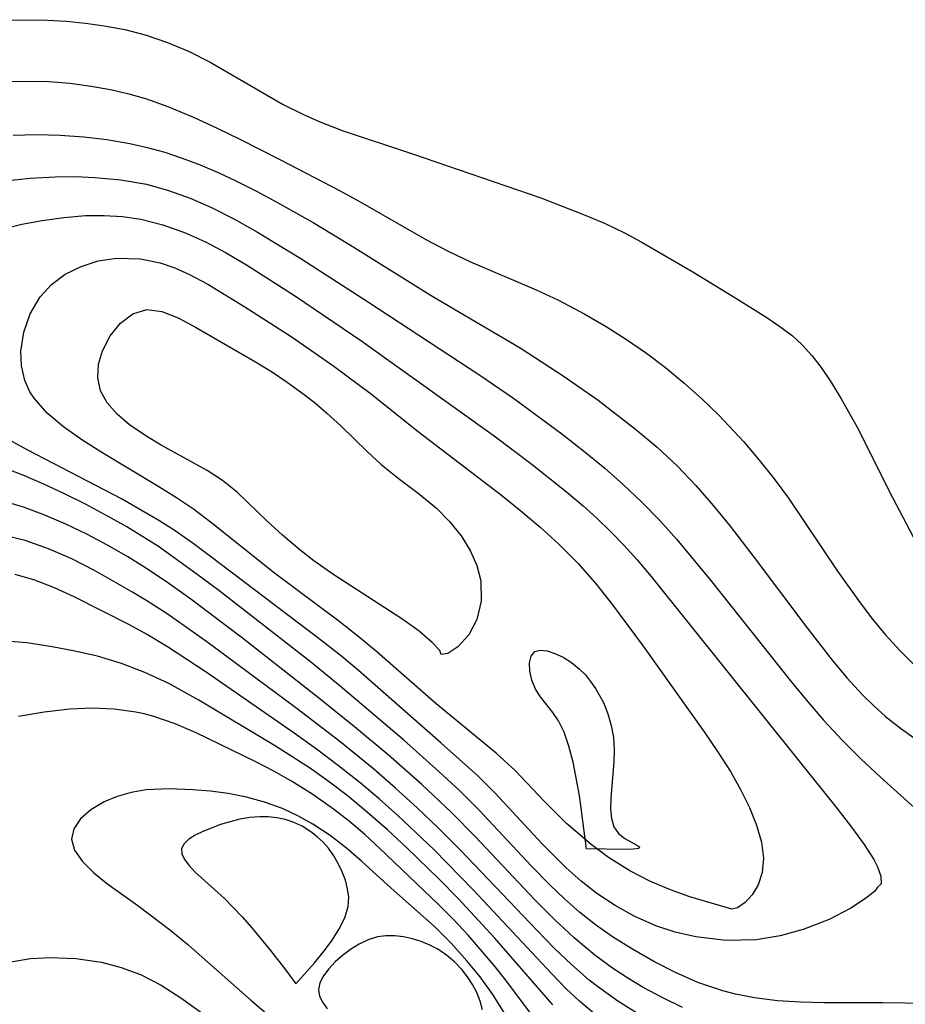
# Model space of a CAD drawing. Header units: metres. Extents: x 1073367 to 1082519, y 1569854 to 1574957.
# Tile 357 of 656: x 1076190 to 1076250, y 1573783 to 1573850. Entities that reach past the tile are written whole.
import ezdxf

# ---------------------------------------------------------------- set-up
doc = ezdxf.new("R2010")
doc.units = ezdxf.units.M
doc.layers.add('CGG_CurvaNivelLidar_v1', color=253, linetype='Continuous', lineweight=30)

msp = doc.modelspace()

# ---------------------------------------------------------------- linework, layer by layer
at = {"layer": 'CGG_CurvaNivelLidar_v1'}
for p, q in [((1076188.4915, 1573850.4058, 68), (1076189.9522, 1573850.4318, 68)), ((1076189.9522, 1573850.4318, 68), (1076191.4076, 1573850.4003, 68)), ((1076191.4076, 1573850.4003, 68), (1076192.7203, 1573850.3239, 68)), ((1076192.7203, 1573850.3239, 68), (1076194.0235, 1573850.1991, 68)), ((1076194.0235, 1573850.1991, 68), (1076195.314, 1573850.02, 68)), ((1076195.314, 1573850.02, 68), (1076196.7381, 1573849.7461, 68)), ((1076196.7381, 1573849.7461, 68), (1076198.136, 1573849.3847, 68)), ((1076198.136, 1573849.3847, 68), (1076199.6712, 1573848.8643, 68)), ((1076199.6712, 1573848.8643, 68), (1076201.165, 1573848.2366, 68)), ((1076201.165, 1573848.2366, 68), (1076202.6154, 1573847.5159, 68)), ((1076202.6154, 1573847.5159, 68), (1076207.6308, 1573844.6011, 68)), ((1076188.521, 1573846.1707, 67.5), (1076190.0112, 1573846.2152, 67.5)), ((1076190.0112, 1573846.2152, 67.5), (1076191.4982, 1573846.1757, 67.5)), ((1076191.4982, 1573846.1757, 67.5), (1076192.9641, 1573846.0585, 67.5)), ((1076192.9641, 1573846.0585, 67.5), (1076194.4195, 1573845.868, 67.5)), ((1076194.4195, 1573845.868, 67.5), (1076195.8601, 1573845.6056, 67.5)), ((1076195.8601, 1573845.6056, 67.5), (1076197.0139, 1573845.3379, 67.5)), ((1076197.0139, 1573845.3379, 67.5), (1076198.1515, 1573845.0152, 67.5)), ((1076198.1515, 1573845.0152, 67.5), (1076199.6926, 1573844.4708, 67.5)), ((1076199.6926, 1573844.4708, 67.5), (1076201.4937, 1573843.7013, 67.5)), ((1076207.6308, 1573844.6011, 68), (1076209.029, 1573843.9, 68)), ((1076201.4937, 1573843.7013, 67.5), (1076203.0899, 1573842.9637, 67.5)), ((1076209.029, 1573843.9, 68), (1076210.1099, 1573843.4241, 68)), ((1076203.0899, 1573842.9637, 67.5), (1076204.6847, 1573842.1951, 67.5)), ((1076210.1099, 1573843.4241, 68), (1076211.6811, 1573842.8197, 68)), ((1076189.0511, 1573842.4916, 67), (1076190.6732, 1573842.5329, 67)), ((1076190.6732, 1573842.5329, 67), (1076192.292, 1573842.4919, 67)), ((1076192.292, 1573842.4919, 67), (1076193.9036, 1573842.3749, 67)), ((1076193.9036, 1573842.3749, 67), (1076195.5037, 1573842.1832, 67)), ((1076211.6811, 1573842.8197, 68), (1076216.5121, 1573841.2129, 68)), ((1076195.5037, 1573842.1832, 67), (1076197.0873, 1573841.9126, 67)), ((1076197.0873, 1573841.9126, 67), (1076198.272, 1573841.648, 67)), ((1076198.272, 1573841.648, 67), (1076199.4816, 1573841.3094, 67)), ((1076204.6847, 1573842.1951, 67.5), (1076207.4482, 1573840.7936, 67.5)), ((1076199.4816, 1573841.3094, 67), (1076200.6765, 1573840.9119, 67)), ((1076216.5121, 1573841.2129, 68), (1076225.3478, 1573838.1693, 68)), ((1076200.6765, 1573840.9119, 67), (1076201.9236, 1573840.4393, 67)), ((1076201.9236, 1573840.4393, 67), (1076203.1563, 1573839.9191, 67)), ((1076207.4482, 1573840.7936, 67.5), (1076211.4974, 1573838.6782, 67.5)), ((1076190.2333, 1573839.5333, 66.5), (1076191.9647, 1573839.6314, 66.5)), ((1076191.9647, 1573839.6314, 66.5), (1076193.3174, 1573839.6392, 66.5)), ((1076193.3174, 1573839.6392, 66.5), (1076194.6618, 1573839.5874, 66.5)), ((1076194.6618, 1573839.5874, 66.5), (1076196.4588, 1573839.4202, 66.5)), ((1076203.1563, 1573839.9191, 67), (1076204.3742, 1573839.3554, 67)), ((1076188.4975, 1573839.3503, 66.5), (1076190.2333, 1573839.5333, 66.5)), ((1076196.4588, 1573839.4202, 66.5), (1076198.2249, 1573839.1101, 66.5)), ((1076198.2249, 1573839.1101, 66.5), (1076199.741, 1573838.6936, 66.5)), ((1076204.3742, 1573839.3554, 67), (1076205.7851, 1573838.6438, 67)), ((1076199.741, 1573838.6936, 66.5), (1076201.2274, 1573838.1565, 66.5)), ((1076205.7851, 1573838.6438, 67), (1076207.1803, 1573837.8931, 67)), ((1076211.4974, 1573838.6782, 67.5), (1076212.92, 1573837.9035, 67.5)), ((1076201.2274, 1573838.1565, 66.5), (1076202.6857, 1573837.5187, 66.5)), ((1076207.1803, 1573837.8931, 67), (1076209.6872, 1573836.4768, 67)), ((1076212.92, 1573837.9035, 67.5), (1076217.4371, 1573835.3152, 67.5)), ((1076225.3478, 1573838.1693, 68), (1076228.4052, 1573836.9951, 68)), ((1076192.5316, 1573836.8366, 66), (1076194.0339, 1573836.9575, 66)), ((1076194.0339, 1573836.9575, 66), (1076195.3104, 1573836.9704, 66)), ((1076195.3104, 1573836.9704, 66), (1076196.5817, 1573836.8905, 66)), ((1076196.5817, 1573836.8905, 66), (1076197.8402, 1573836.7064, 66)), ((1076202.6857, 1573837.5187, 66.5), (1076204.2888, 1573836.7044, 66.5)), ((1076228.4052, 1573836.9951, 68), (1076229.7674, 1573836.4096, 68)), ((1076188.2711, 1573836.029, 66), (1076189.6379, 1573836.3578, 66)), ((1076189.6379, 1573836.3578, 66), (1076191.0422, 1573836.6256, 66)), ((1076191.0422, 1573836.6256, 66), (1076192.5316, 1573836.8366, 66)), ((1076197.8402, 1573836.7064, 66), (1076199.3515, 1573836.3287, 66)), ((1076199.3515, 1573836.3287, 66), (1076200.8302, 1573835.8029, 66)), ((1076204.2888, 1573836.7044, 66.5), (1076205.8679, 1573835.8138, 66.5)), ((1076209.6872, 1573836.4768, 67), (1076212.38, 1573834.8445, 67)), ((1076229.7674, 1573836.4096, 68), (1076231.0985, 1573835.7766, 68)), ((1076200.8302, 1573835.8029, 66), (1076202.286, 1573835.1482, 66)), ((1076205.8679, 1573835.8138, 66.5), (1076208.8318, 1573834.0038, 66.5)), ((1076231.0985, 1573835.7766, 68), (1076232.2614, 1573835.1603, 68)), ((1076202.286, 1573835.1482, 66), (1076203.7117, 1573834.3961, 66)), ((1076212.38, 1573834.8445, 67), (1076217.8131, 1573831.4514, 67)), ((1076217.4371, 1573835.3152, 67.5), (1076218.9657, 1573834.5107, 67.5)), ((1076232.2614, 1573835.1603, 68), (1076235.8069, 1573833.0866, 68)), ((1076203.7117, 1573834.3961, 66), (1076205.1117, 1573833.5707, 66)), ((1076218.9657, 1573834.5107, 67.5), (1076220.5069, 1573833.7843, 67.5)), ((1076193.7277, 1573833.4679, 65.5), (1076194.91, 1573833.8406, 65.5)), ((1076194.91, 1573833.8406, 65.5), (1076196.1573, 1573834.0334, 65.5)), ((1076196.1573, 1573834.0334, 65.5), (1076197.8062, 1573833.989, 65.5)), ((1076197.8062, 1573833.989, 65.5), (1076199.1587, 1573833.7026, 65.5)), ((1076199.1587, 1573833.7026, 65.5), (1076200.1745, 1573833.3544, 65.5)), ((1076205.1117, 1573833.5707, 66), (1076208.4744, 1573831.4062, 66)), ((1076208.8318, 1573834.0038, 66.5), (1076213.4915, 1573831.0154, 66.5)), ((1076220.5069, 1573833.7843, 67.5), (1076225.025, 1573831.8442, 67.5)), ((1076191.6864, 1573832.2217, 65.5), (1076192.6409, 1573832.9272, 65.5)), ((1076192.6409, 1573832.9272, 65.5), (1076193.7277, 1573833.4679, 65.5)), ((1076200.1745, 1573833.3544, 65.5), (1076201.1813, 1573832.912, 65.5)), ((1076201.1813, 1573832.912, 65.5), (1076202.448, 1573832.2405, 65.5)), ((1076235.8069, 1573833.0866, 68), (1076238.5841, 1573831.3975, 68)), ((1076190.9051, 1573831.3596, 65.5), (1076191.6864, 1573832.2217, 65.5)), ((1076202.448, 1573832.2405, 65.5), (1076204.9789, 1573830.685, 65.5)), ((1076217.8131, 1573831.4514, 67), (1076223.9281, 1573827.8601, 67)), ((1076225.025, 1573831.8442, 67.5), (1076226.5134, 1573831.156, 67.5)), ((1076190.2255, 1573830.2042, 65.5), (1076190.9051, 1573831.3596, 65.5)), ((1076208.4744, 1573831.4062, 66), (1076213.0414, 1573828.3124, 66)), ((1076213.4915, 1573831.0154, 66.5), (1076221.0869, 1573826.0405, 66.5)), ((1076226.5134, 1573831.156, 67.5), (1076228.3881, 1573830.1787, 67.5)), ((1076238.5841, 1573831.3975, 68), (1076240.8868, 1573829.9498, 68)), ((1076189.7841, 1573828.9446, 65.5), (1076190.2255, 1573830.2042, 65.5)), ((1076196.4399, 1573829.5598, 65), (1076197.2926, 1573830.1962, 65)), ((1076197.2926, 1573830.1962, 65), (1076198.2488, 1573830.4928, 65)), ((1076198.2488, 1573830.4928, 65), (1076199.2888, 1573830.3707, 65)), ((1076199.2888, 1573830.3707, 65), (1076200.4036, 1573829.9261, 65)), ((1076204.9789, 1573830.685, 65.5), (1076208.2387, 1573828.5935, 65.5)), ((1076228.3881, 1573830.1787, 67.5), (1076229.8341, 1573829.3408, 67.5)), ((1076195.7232, 1573828.6866, 65), (1076196.4399, 1573829.5598, 65)), ((1076200.4036, 1573829.9261, 65), (1076201.5935, 1573829.2807, 65)), ((1076240.8868, 1573829.9498, 68), (1076241.9553, 1573829.2129, 68)), ((1076189.5877, 1573827.6421, 65.5), (1076189.7841, 1573828.9446, 65.5)), ((1076201.5935, 1573829.2807, 65), (1076205.7204, 1573826.9057, 65)), ((1076229.8341, 1573829.3408, 67.5), (1076231.2481, 1573828.4468, 67.5)), ((1076241.9553, 1573829.2129, 68), (1076242.6527, 1573828.6773, 68)), ((1076195.1906, 1573827.6587, 65), (1076195.7232, 1573828.6866, 65)), ((1076208.2387, 1573828.5935, 65.5), (1076211.1103, 1573826.6135, 65.5)), ((1076213.0414, 1573828.3124, 66), (1076222.1324, 1573821.8019, 66)), ((1076231.2481, 1573828.4468, 67.5), (1076232.6242, 1573827.494, 67.5)), ((1076242.6527, 1573828.6773, 68), (1076243.2985, 1573828.1003, 68)), ((1076243.2985, 1573828.1003, 68), (1076243.9892, 1573827.3392, 68)), ((1076189.6224, 1573826.6167, 65.5), (1076189.5877, 1573827.6421, 65.5)), ((1076194.9328, 1573826.7408, 65), (1076195.1906, 1573827.6587, 65)), ((1076223.9281, 1573827.8601, 67), (1076226.9647, 1573825.8944, 67)), ((1076232.6242, 1573827.494, 67.5), (1076233.925, 1573826.5046, 67.5)), ((1076194.8755, 1573825.8095, 65), (1076194.9328, 1573826.7408, 65)), ((1076205.7204, 1573826.9057, 65), (1076206.8196, 1573826.2292, 65)), ((1076243.9892, 1573827.3392, 68), (1076244.6264, 1573826.5029, 68)), ((1076189.8495, 1573825.6276, 65.5), (1076189.6224, 1573826.6167, 65.5)), ((1076206.8196, 1573826.2292, 65), (1076207.9091, 1573825.5089, 65)), ((1076211.1103, 1573826.6135, 65.5), (1076213.7004, 1573824.6752, 65.5)), ((1076221.0869, 1573826.0405, 66.5), (1076223.4793, 1573824.3947, 66.5)), ((1076233.925, 1573826.5046, 67.5), (1076235.1853, 1573825.4618, 67.5)), ((1076244.6264, 1573826.5029, 68), (1076245.3337, 1573825.4608, 68)), ((1076190.2098, 1573824.8423, 65.5), (1076189.8495, 1573825.6276, 65.5)), ((1076195.0595, 1573824.9095, 65), (1076194.8755, 1573825.8095, 65)), ((1076207.9091, 1573825.5089, 65), (1076209.0795, 1573824.659, 65)), ((1076226.9647, 1573825.8944, 67), (1076229.283, 1573824.2637, 67)), ((1076235.1853, 1573825.4618, 67.5), (1076236.4061, 1573824.3707, 67.5)), ((1076245.3337, 1573825.4608, 68), (1076246.0161, 1573824.3582, 68)), ((1076190.5011, 1573824.3944, 65.5), (1076190.2098, 1573824.8423, 65.5)), ((1076195.5177, 1573824.0747, 65), (1076195.0595, 1573824.9095, 65)), ((1076213.7004, 1573824.6752, 65.5), (1076216.8149, 1573822.1883, 65.5)), ((1076191.4017, 1573823.3739, 65.5), (1076190.5011, 1573824.3944, 65.5)), ((1076196.2034, 1573823.3019, 65), (1076195.5177, 1573824.0747, 65)), ((1076209.0795, 1573824.659, 65), (1076209.8697, 1573824.0314, 65)), ((1076209.8697, 1573824.0314, 65), (1076210.6356, 1573823.3758, 65)), ((1076223.4793, 1573824.3947, 66.5), (1076226.8914, 1573821.8861, 66.5)), ((1076229.283, 1573824.2637, 67), (1076231.8726, 1573822.2737, 67)), ((1076236.4061, 1573824.3707, 67.5), (1076237.5856, 1573823.2336, 67.5)), ((1076246.0161, 1573824.3582, 68), (1076247.1996, 1573822.2382, 68)), ((1076192.5153, 1573822.4286, 65.5), (1076191.4017, 1573823.3739, 65.5)), ((1076210.6356, 1573823.3758, 65), (1076211.5835, 1573822.4972, 65)), ((1076197.0586, 1573822.578, 65), (1076196.2034, 1573823.3019, 65)), ((1076237.5856, 1573823.2336, 67.5), (1076239.3073, 1573821.3975, 67.5)), ((1076193.7807, 1573821.5333, 65.5), (1076192.5153, 1573822.4286, 65.5)), ((1076198.2451, 1573821.7581, 65), (1076197.0586, 1573822.578, 65)), ((1076211.5835, 1573822.4972, 65), (1076213.4288, 1573820.7079, 65)), ((1076216.8149, 1573822.1883, 65.5), (1076222.6415, 1573817.7392, 65.5)), ((1076231.8726, 1573822.2737, 67), (1076233.3444, 1573821.0333, 67)), ((1076247.1996, 1573822.2382, 68), (1076249.3093, 1573817.9986, 68)), ((1076190.0531, 1573820.8228, 66), (1076188.3924, 1573821.7493, 66)), ((1076195.1485, 1573820.6646, 65.5), (1076193.7807, 1573821.5333, 65.5)), ((1076199.2251, 1573821.1668, 65), (1076198.2451, 1573821.7581, 65)), ((1076222.1324, 1573821.8019, 66), (1076224.7519, 1573819.8421, 66)), ((1076226.8914, 1573821.8861, 66.5), (1076228.4111, 1573820.6941, 66.5)), ((1076239.3073, 1573821.3975, 67.5), (1076240.3761, 1573820.1444, 67.5)), ((1076196.4989, 1573817.4729, 66), (1076190.0531, 1573820.8228, 66)), ((1076199.0837, 1573818.3045, 65.5), (1076195.1485, 1573820.6646, 65.5)), ((1076202.3945, 1573819.4226, 65), (1076199.2251, 1573821.1668, 65)), ((1076213.4288, 1573820.7079, 65), (1076214.3716, 1573819.8492, 65)), ((1076228.4111, 1573820.6941, 66.5), (1076229.7461, 1573819.5907, 66.5)), ((1076233.3444, 1573821.0333, 67), (1076234.7502, 1573819.724, 67)), ((1076240.3761, 1573820.1444, 67.5), (1076241.4014, 1573818.8541, 67.5)), ((1076189.7876, 1573819.0739, 66.5), (1076188.406, 1573819.6162, 66.5)), ((1076203.4637, 1573818.7425, 65), (1076202.3945, 1573819.4226, 65)), ((1076214.3716, 1573819.8492, 65), (1076215.6228, 1573818.8311, 65)), ((1076224.7519, 1573819.8421, 66), (1076227.114, 1573817.9634, 66)), ((1076229.7461, 1573819.5907, 66.5), (1076231.0459, 1573818.4491, 66.5)), ((1076234.7502, 1573819.724, 67), (1076236.0115, 1573818.4017, 67)), ((1076191.1697, 1573818.483, 66.5), (1076189.7876, 1573819.0739, 66.5)), ((1076204.482, 1573817.9192, 65), (1076203.4637, 1573818.7425, 65)), ((1076215.6228, 1573818.8311, 65), (1076216.9042, 1573817.8662, 65)), ((1076241.4014, 1573818.8541, 67.5), (1076242.3809, 1573817.5282, 67.5)), ((1076192.5465, 1573817.848, 66.5), (1076191.1697, 1573818.483, 66.5)), ((1076200.2805, 1573817.5523, 65.5), (1076199.0837, 1573818.3045, 65.5)), ((1076206.4961, 1573815.9709, 65), (1076204.482, 1573817.9192, 65)), ((1076227.114, 1573817.9634, 66), (1076228.2592, 1573816.9894, 66)), ((1076231.0459, 1573818.4491, 66.5), (1076232.3009, 1573817.2601, 66.5)), ((1076236.0115, 1573818.4017, 67), (1076237.2134, 1573817.0181, 67)), ((1076249.3093, 1573817.9986, 68), (1076250.9553, 1573814.8697, 68)), ((1076189.7624, 1573816.895, 67), (1076188.2934, 1573817.3378, 67)), ((1076194.0805, 1573817.085, 66.5), (1076192.5465, 1573817.848, 66.5)), ((1076199.0715, 1573815.9946, 66), (1076196.4989, 1573817.4729, 66)), ((1076201.4531, 1573816.7587, 65.5), (1076200.2805, 1573817.5523, 65.5)), ((1076216.9042, 1573817.8662, 65), (1076218.1726, 1573816.8362, 65)), ((1076222.6415, 1573817.7392, 65.5), (1076223.985, 1573816.6533, 65.5)), ((1076232.3009, 1573817.2601, 66.5), (1076233.526, 1573815.9928, 66.5)), ((1076242.3809, 1573817.5282, 67.5), (1076245.7548, 1573812.513, 67.5)), ((1076191.2205, 1573816.3591, 67), (1076189.7624, 1573816.895, 67)), ((1076195.5967, 1573816.2745, 66.5), (1076194.0805, 1573817.085, 66.5)), ((1076202.7274, 1573815.8084, 65.5), (1076201.4531, 1573816.7587, 65.5)), ((1076218.1726, 1573816.8362, 65), (1076219.0748, 1573815.9301, 65)), ((1076223.985, 1573816.6533, 65.5), (1076225.2982, 1573815.5367, 65.5)), ((1076228.2592, 1573816.9894, 66), (1076229.2263, 1573816.1192, 66)), ((1076237.2134, 1573817.0181, 67), (1076238.3736, 1573815.5919, 67)), ((1076192.6787, 1573815.7367, 67), (1076191.2205, 1573816.3591, 67)), ((1076196.8801, 1573815.5425, 66.5), (1076195.5967, 1573816.2745, 66.5)), ((1076200.1988, 1573815.273, 66), (1076199.0715, 1573815.9946, 66)), ((1076207.5775, 1573814.9747, 65), (1076206.4961, 1573815.9709, 65)), ((1076219.0748, 1573815.9301, 65), (1076219.8748, 1573814.9342, 65)), ((1076229.2263, 1573816.1192, 66), (1076230.1635, 1573815.2198, 66)), ((1076233.526, 1573815.9928, 66.5), (1076234.7056, 1573814.6781, 66.5)), ((1076194.1194, 1573815.0457, 67), (1076192.6787, 1573815.7367, 67)), ((1076199.0446, 1573814.189, 66.5), (1076196.8801, 1573815.5425, 66.5)), ((1076201.4244, 1573814.4131, 66), (1076200.1988, 1573815.273, 66)), ((1076207.0332, 1573812.3666, 65.5), (1076202.7274, 1573815.8084, 65.5)), ((1076225.2982, 1573815.5367, 65.5), (1076226.5686, 1573814.3796, 65.5)), ((1076230.1635, 1573815.2198, 66), (1076231.0834, 1573814.2694, 66)), ((1076238.3736, 1573815.5919, 67), (1076240.035, 1573813.435, 67)), ((1076189.8735, 1573814.6094, 67.5), (1076188.2473, 1573815.0071, 67.5)), ((1076191.4943, 1573814.0444, 67.5), (1076189.8735, 1573814.6094, 67.5)), ((1076195.5402, 1573814.2952, 67), (1076194.1194, 1573815.0457, 67)), ((1076208.7902, 1573813.9523, 65), (1076207.5775, 1573814.9747, 65)), ((1076219.8748, 1573814.9342, 65), (1076220.4956, 1573813.9345, 65)), ((1076234.7056, 1573814.6781, 66.5), (1076237.0186, 1573811.8921, 66.5)), ((1076193.0884, 1573813.3469, 67.5), (1076191.4943, 1573814.0444, 67.5)), ((1076196.9378, 1573813.4899, 67), (1076195.5402, 1573814.2952, 67)), ((1076201.6286, 1573812.3496, 66.5), (1076199.0446, 1573814.189, 66.5)), ((1076202.6268, 1573813.5179, 66), (1076201.4244, 1573814.4131, 66)), ((1076209.7449, 1573813.2169, 65), (1076208.7902, 1573813.9523, 65)), ((1076220.4956, 1573813.9345, 65), (1076220.9531, 1573812.8951, 65)), ((1076226.5686, 1573814.3796, 65.5), (1076227.9168, 1573813.0236, 65.5)), ((1076231.0834, 1573814.2694, 66), (1076231.9706, 1573813.2879, 66)), ((1076194.6491, 1573812.5478, 67.5), (1076193.0884, 1573813.3469, 67.5)), ((1076198.2219, 1573812.6905, 67), (1076196.9378, 1573813.4899, 67)), ((1076210.0997, 1573807.8484, 66), (1076202.6268, 1573813.5179, 66)), ((1076211.1163, 1573812.248, 65), (1076209.7449, 1573813.2169, 65)), ((1076231.9706, 1573813.2879, 66), (1076232.9436, 1573812.1443, 66)), ((1076240.035, 1573813.435, 67), (1076243.6432, 1573808.6265, 67)), ((1076197.2256, 1573811.0855, 67.5), (1076194.6491, 1573812.5478, 67.5)), ((1076199.7638, 1573811.6555, 67), (1076198.2219, 1573812.6905, 67)), ((1076220.9531, 1573812.8951, 65), (1076221.2165, 1573811.8376, 65)), ((1076227.9168, 1573813.0236, 65.5), (1076229.1798, 1573811.5794, 65.5)), ((1076245.7548, 1573812.513, 67.5), (1076247.3189, 1573810.3146, 67.5)), ((1076190.5542, 1573811.8838, 68), (1076189.1965, 1573812.2806, 68)), ((1076191.8996, 1573811.3581, 68), (1076190.5542, 1573811.8838, 68)), ((1076203.2022, 1573811.1627, 66.5), (1076201.6286, 1573812.3496, 66.5)), ((1076211.4479, 1573809.0637, 65.5), (1076207.0332, 1573812.3666, 65.5)), ((1076215.7962, 1573809.2276, 65), (1076211.1163, 1573812.248, 65)), ((1076221.2165, 1573811.8376, 65), (1076221.2425, 1573810.4445, 65)), ((1076232.9436, 1573812.1443, 66), (1076245.7048, 1573796.2068, 66)), ((1076237.0186, 1573811.8921, 66.5), (1076242.5164, 1573804.968, 66.5)), ((1076193.2418, 1573810.7465, 68), (1076191.8996, 1573811.3581, 68)), ((1076201.2791, 1573810.572, 67), (1076199.7638, 1573811.6555, 67)), ((1076209.4984, 1573806.2661, 66.5), (1076203.2022, 1573811.1627, 66.5)), ((1076229.1798, 1573811.5794, 65.5), (1076230.2796, 1573810.1929, 65.5)), ((1076197.0183, 1573808.8428, 68), (1076193.2418, 1573810.7465, 68)), ((1076198.2502, 1573810.465, 67.5), (1076197.2256, 1573811.0855, 67.5)), ((1076199.6422, 1573809.5628, 67.5), (1076198.2502, 1573810.465, 67.5)), ((1076204.8295, 1573807.8889, 67), (1076201.2791, 1573810.572, 67)), ((1076221.2425, 1573810.4445, 65), (1076220.9423, 1573809.1706, 65)), ((1076230.2796, 1573810.1929, 65.5), (1076232.3816, 1573807.3374, 65.5)), ((1076247.3189, 1573810.3146, 67.5), (1076248.1624, 1573809.2087, 67.5)), ((1076202.3778, 1573807.6438, 67.5), (1076199.6422, 1573809.5628, 67.5)), ((1076216.985, 1573808.3697, 65), (1076215.7962, 1573809.2276, 65)), ((1076220.9423, 1573809.1706, 65), (1076220.39, 1573808.1145, 65)), ((1076248.1624, 1573809.2087, 67.5), (1076249.0422, 1573808.1404, 67.5)), ((1076198.2255, 1573808.1738, 68), (1076197.0183, 1573808.8428, 68)), ((1076212.8799, 1573807.9511, 65.5), (1076211.4479, 1573809.0637, 65.5)), ((1076243.6432, 1573808.6265, 67), (1076245.39, 1573806.374, 67)), ((1076199.6773, 1573807.2971, 68), (1076198.2255, 1573808.1738, 68)), ((1076210.1626, 1573803.7091, 67), (1076204.8295, 1573807.8889, 67)), ((1076211.6554, 1573806.6257, 66), (1076210.0997, 1573807.8484, 66)), ((1076214.0645, 1573806.9651, 65.5), (1076212.8799, 1573807.9511, 65.5)), ((1076217.8745, 1573807.608, 65), (1076216.985, 1573808.3697, 65)), ((1076220.39, 1573808.1145, 65), (1076219.6431, 1573807.3046, 65)), ((1076249.0422, 1573808.1404, 67.5), (1076250.0131, 1573807.0729, 67.5)), ((1076189.9893, 1573807.5679, 68.5), (1076188.2514, 1573807.7136, 68.5)), ((1076191.7283, 1573807.2965, 68.5), (1076189.9893, 1573807.5679, 68.5)), ((1076193.2885, 1573807.0058, 68.5), (1076191.7283, 1573807.2965, 68.5)), ((1076202.3288, 1573805.5521, 68), (1076199.6773, 1573807.2971, 68)), ((1076208.5, 1573803.1003, 67.5), (1076202.3778, 1573807.6438, 67.5)), ((1076218.3948, 1573807.048, 65), (1076217.8745, 1573807.608, 65)), ((1076219.6431, 1573807.3046, 65), (1076218.9445, 1573806.8498, 65)), ((1076224.9359, 1573806.9677, 65), (1076225.3078, 1573807.0676, 65)), ((1076225.3078, 1573807.0676, 65), (1076225.781, 1573807.0186, 65)), ((1076232.3816, 1573807.3374, 65.5), (1076236.5902, 1573801.447, 65.5)), ((1076250.0131, 1573807.0729, 67.5), (1076251.0337, 1573806.062, 67.5)), ((1076194.8482, 1573806.6499, 68.5), (1076193.2885, 1573807.0058, 68.5)), ((1076196.4971, 1573806.1596, 68.5), (1076194.8482, 1573806.6499, 68.5)), ((1076212.8039, 1573805.664, 66), (1076211.6554, 1573806.6257, 66)), ((1076218.1566, 1573803.3848, 65.5), (1076214.0645, 1573806.9651, 65.5)), ((1076218.5, 1573806.7758, 65), (1076218.3948, 1573807.048, 65)), ((1076218.9445, 1573806.8498, 65), (1076218.5, 1573806.7758, 65)), ((1076224.57, 1573806.1901, 65), (1076224.6793, 1573806.6587, 65)), ((1076224.6793, 1573806.6587, 65), (1076224.9359, 1573806.9677, 65)), ((1076225.781, 1573807.0186, 65), (1076226.3189, 1573806.8496, 65)), ((1076226.3189, 1573806.8496, 65), (1076226.89, 1573806.5794, 65)), ((1076226.89, 1573806.5794, 65), (1076227.4659, 1573806.2183, 65)), ((1076198.1164, 1573805.5444, 68.5), (1076196.4971, 1573806.1596, 68.5)), ((1076211.5467, 1573804.5925, 66.5), (1076209.4984, 1573806.2661, 66.5)), ((1076224.5889, 1573805.6213, 65), (1076224.57, 1573806.1901, 65)), ((1076227.4659, 1573806.2183, 65), (1076228.0196, 1573805.7687, 65)), ((1076228.0196, 1573805.7687, 65), (1076228.4117, 1573805.3665, 65)), ((1076245.39, 1573806.374, 67), (1076246.3998, 1573805.1674, 67)), ((1076199.7614, 1573804.7707, 68.5), (1076198.1164, 1573805.5444, 68.5)), ((1076208.3841, 1573801.3717, 68), (1076202.3288, 1573805.5521, 68)), ((1076218.4828, 1573800.6989, 66), (1076212.8039, 1573805.664, 66)), ((1076224.7282, 1573805.0031, 65), (1076224.5889, 1573805.6213, 65)), ((1076228.4117, 1573805.3665, 65), (1076228.7757, 1573804.9209, 65)), ((1076246.3998, 1573805.1674, 67), (1076247.4565, 1573804.0166, 67)), ((1076201.827, 1573803.6376, 68.5), (1076199.7614, 1573804.7707, 68.5)), ((1076215.902, 1573800.8949, 66.5), (1076211.5467, 1573804.5925, 66.5)), ((1076224.9916, 1573804.3815, 65), (1076224.7282, 1573805.0031, 65)), ((1076225.334, 1573803.8495, 65), (1076224.9916, 1573804.3815, 65)), ((1076228.7757, 1573804.9209, 65), (1076229.1116, 1573804.4406, 65)), ((1076229.1116, 1573804.4406, 65), (1076229.6543, 1573803.4703, 65)), ((1076242.5164, 1573804.968, 66.5), (1076243.5941, 1573803.6505, 66.5)), ((1076212.5282, 1573801.8073, 67), (1076210.1626, 1573803.7091, 67)), ((1076226.1677, 1573802.7941, 65), (1076225.334, 1573803.8495, 65)), ((1076247.4565, 1573804.0166, 67), (1076248.2512, 1573803.238, 67)), ((1076192.9469, 1573803.0073, 69), (1076191.1836, 1573802.8061, 69)), ((1076194.482, 1573803.0709, 69), (1076192.9469, 1573803.0073, 69)), ((1076195.9993, 1573803.0119, 69), (1076194.482, 1573803.0709, 69)), ((1076197.4894, 1573802.8094, 69), (1076195.9993, 1573803.0119, 69)), ((1076207.0244, 1573800.5019, 68.5), (1076201.827, 1573803.6376, 68.5)), ((1076211.5228, 1573800.7791, 67.5), (1076208.5, 1573803.1003, 67.5)), ((1076222.2791, 1573799.9877, 65.5), (1076218.1566, 1573803.3848, 65.5)), ((1076229.6543, 1573803.4703, 65), (1076229.9682, 1573802.6952, 65)), ((1076243.5941, 1573803.6505, 66.5), (1076244.8219, 1573802.2305, 66.5)), ((1076248.2512, 1573803.238, 67), (1076249.0659, 1573802.5163, 67)), ((1076191.1836, 1573802.8061, 69), (1076189.4155, 1573802.4978, 69)), ((1076198.0603, 1573802.6862, 69), (1076197.4894, 1573802.8094, 69)), ((1076198.7316, 1573802.507, 69), (1076198.0603, 1573802.6862, 69)), ((1076200.1982, 1573802.0024, 69), (1076198.7316, 1573802.507, 69)), ((1076226.5702, 1573802.218, 65), (1076226.1677, 1573802.7941, 65)), ((1076229.9682, 1573802.6952, 65), (1076230.199, 1573801.8878, 65)), ((1076249.0659, 1573802.5163, 67), (1076250.0846, 1573801.7072, 67)), ((1076201.6394, 1573801.3901, 69), (1076200.1982, 1573802.0024, 69)), ((1076214.8575, 1573799.8716, 67), (1076212.5282, 1573801.8073, 67)), ((1076226.9524, 1573801.435, 65), (1076226.5702, 1573802.218, 65)), ((1076230.199, 1573801.8878, 65), (1076230.3406, 1573801.0597, 65)), ((1076244.8219, 1573802.2305, 66.5), (1076246.0911, 1573800.8636, 66.5)), ((1076250.0846, 1573801.7072, 67), (1076251.1425, 1573800.9544, 67)), ((1076205.7419, 1573799.3852, 69), (1076201.6394, 1573801.3901, 69)), ((1076209.9255, 1573800.2703, 68), (1076208.3841, 1573801.3717, 68)), ((1076227.2843, 1573800.4679, 65), (1076226.9524, 1573801.435, 65)), ((1076230.3406, 1573801.0597, 65), (1076230.3885, 1573800.2113, 65)), ((1076236.5902, 1573801.447, 65.5), (1076237.5051, 1573800.1097, 65.5)), ((1076208.2988, 1573799.7181, 68.5), (1076207.0244, 1573800.5019, 68.5)), ((1076213.8551, 1573798.8818, 67.5), (1076211.5228, 1573800.7791, 67.5)), ((1076218.3607, 1573798.704, 66.5), (1076215.902, 1573800.8949, 66.5)), ((1076221.0101, 1573798.4198, 66), (1076218.4828, 1573800.6989, 66)), ((1076227.5684, 1573799.3782, 65), (1076227.2843, 1573800.4679, 65)), ((1076246.0911, 1573800.8636, 66.5), (1076247.3771, 1573799.583, 66.5)), ((1076209.5679, 1573798.8798, 68.5), (1076208.2988, 1573799.7181, 68.5)), ((1076211.4408, 1573799.1261, 68), (1076209.9255, 1573800.2703, 68)), ((1076217.1692, 1573797.8216, 67), (1076214.8575, 1573799.8716, 67)), ((1076223.5872, 1573798.7825, 65.5), (1076222.2791, 1573799.9877, 65.5)), ((1076230.3885, 1573800.2113, 65), (1076230.3663, 1573799.3611, 65)), ((1076237.5051, 1573800.1097, 65.5), (1076238.3933, 1573798.7148, 65.5)), ((1076206.984, 1573798.7469, 69), (1076205.7419, 1573799.3852, 69)), ((1076212.9257, 1573797.9384, 68), (1076211.4408, 1573799.1261, 68)), ((1076228.0081, 1573797.0767, 65), (1076227.5684, 1573799.3782, 65)), ((1076230.3663, 1573799.3611, 65), (1076230.1647, 1573796.9031, 65)), ((1076247.3771, 1573799.583, 66.5), (1076248.6876, 1573798.359, 66.5)), ((1076208.2072, 1573798.068, 69), (1076206.984, 1573798.7469, 69)), ((1076210.8102, 1573797.9962, 68.5), (1076209.5679, 1573798.8798, 68.5)), ((1076215.3612, 1573797.5754, 67.5), (1076213.8551, 1573798.8818, 67.5)), ((1076219.7473, 1573797.4161, 66.5), (1076218.3607, 1573798.704, 66.5)), ((1076222.218, 1573797.2396, 66), (1076221.0101, 1573798.4198, 66)), ((1076225.5976, 1573796.6665, 65.5), (1076223.5872, 1573798.7825, 65.5)), ((1076238.3933, 1573798.7148, 65.5), (1076239.0946, 1573797.4761, 65.5)), ((1076248.6876, 1573798.359, 66.5), (1076252.371, 1573795.033, 66.5)), ((1076209.6756, 1573797.1468, 69), (1076208.2072, 1573798.068, 69)), ((1076212.0238, 1573797.0705, 68.5), (1076210.8102, 1573797.9962, 68.5)), ((1076214.2287, 1573796.834, 68), (1076212.9257, 1573797.9384, 68)), ((1076219.1841, 1573795.9235, 67), (1076217.1692, 1573797.8216, 67)), ((1076196.1997, 1573797.0077, 69.5), (1076195.3119, 1573796.6322, 69.5)), ((1076197.1734, 1573797.2918, 69.5), (1076196.1997, 1573797.0077, 69.5)), ((1076198.2124, 1573797.4712, 69.5), (1076197.1734, 1573797.2918, 69.5)), ((1076199.7725, 1573797.5388, 69.5), (1076198.2124, 1573797.4712, 69.5)), ((1076201.4023, 1573797.4642, 69.5), (1076199.7725, 1573797.5388, 69.5)), ((1076202.6171, 1573797.3639, 69.5), (1076201.4023, 1573797.4642, 69.5)), ((1076203.8465, 1573797.2077, 69.5), (1076202.6171, 1573797.3639, 69.5)), ((1076205.1028, 1573796.9621, 69.5), (1076203.8465, 1573797.2077, 69.5)), ((1076206.3484, 1573796.6203, 69.5), (1076205.1028, 1573796.9621, 69.5)), ((1076211.0922, 1573796.1395, 69), (1076209.6756, 1573797.1468, 69)), ((1076213.4358, 1573795.9115, 68.5), (1076212.0238, 1573797.0705, 68.5)), ((1076216.8332, 1573796.2341, 67.5), (1076215.3612, 1573797.5754, 67.5)), ((1076221.0894, 1573796.0938, 66.5), (1076219.7473, 1573797.4161, 66.5)), ((1076225.4206, 1573793.7756, 66), (1076222.218, 1573797.2396, 66)), ((1076228.5, 1573793.4109, 65), (1076228.0081, 1573797.0767, 65)), ((1076230.1647, 1573796.9031, 65), (1076230.1445, 1573796.1593, 65)), ((1076239.0946, 1573797.4761, 65.5), (1076239.6993, 1573796.2411, 65.5)), ((1076195.3119, 1573796.6322, 69.5), (1076194.4047, 1573796.0866, 69.5)), ((1076207.5687, 1573796.175, 69.5), (1076206.3484, 1573796.6203, 69.5)), ((1076215.5055, 1573795.6982, 68), (1076214.2287, 1573796.834, 68)), ((1076218.2728, 1573794.8626, 67.5), (1076216.8332, 1573796.2341, 67.5)), ((1076227.1217, 1573795.1597, 65.5), (1076225.5976, 1573796.6665, 65.5)), ((1076239.6993, 1573796.2411, 65.5), (1076240.1805, 1573795.0402, 65.5)), ((1076194.4047, 1573796.0866, 69.5), (1076193.6917, 1573795.4589, 69.5)), ((1076205.3256, 1573795.5575, 70), (1076204.6443, 1573795.4361, 70)), ((1076206.0114, 1573795.6184, 70), (1076205.3256, 1573795.5575, 70)), ((1076206.6004, 1573795.6097, 70), (1076206.0114, 1573795.6184, 70)), ((1076207.1834, 1573795.545, 70), (1076206.6004, 1573795.6097, 70)), ((1076208.6355, 1573795.6789, 69.5), (1076207.5687, 1573796.175, 69.5)), ((1076209.6672, 1573795.1009, 69.5), (1076208.6355, 1573795.6789, 69.5)), ((1076212.1831, 1573795.2815, 69), (1076211.0922, 1573796.1395, 69)), ((1076214.8064, 1573794.7075, 68.5), (1076213.4358, 1573795.9115, 68.5)), ((1076217.9876, 1573793.3511, 68), (1076215.5055, 1573795.6982, 68)), ((1076220.8492, 1573794.2303, 67), (1076219.1841, 1573795.9235, 67)), ((1076224.7133, 1573792.2073, 66.5), (1076221.0894, 1573796.0938, 66.5)), ((1076230.1445, 1573796.1593, 65), (1076230.2002, 1573795.4858, 65)), ((1076245.7048, 1573796.2068, 66), (1076246.7308, 1573794.8892, 66)), ((1076193.6917, 1573795.4589, 69.5), (1076193.2232, 1573794.7765, 69.5)), ((1076203.3199, 1573795.0715, 70), (1076202.1085, 1573794.6036, 70)), ((1076203.9732, 1573795.2702, 70), (1076203.3199, 1573795.0715, 70)), ((1076204.6443, 1573795.4361, 70), (1076203.9732, 1573795.2702, 70)), ((1076207.7546, 1573795.4253, 70), (1076207.1834, 1573795.545, 70)), ((1076208.3073, 1573795.2479, 70), (1076207.7546, 1573795.4253, 70)), ((1076208.938, 1573794.9549, 70), (1076208.3073, 1573795.2479, 70)), ((1076209.5281, 1573794.5848, 70), (1076208.938, 1573794.9549, 70)), ((1076210.8525, 1573794.3158, 69.5), (1076209.6672, 1573795.1009, 69.5)), ((1076213.24, 1573794.3838, 69), (1076212.1831, 1573795.2815, 69)), ((1076228.8089, 1573793.7033, 65.5), (1076227.1217, 1573795.1597, 65.5)), ((1076230.2002, 1573795.4858, 65), (1076230.372, 1573794.912, 65)), ((1076230.372, 1573794.912, 65), (1076230.695, 1573794.4585, 65)), ((1076240.1805, 1573795.0402, 65.5), (1076240.5203, 1573793.8583, 65.5)), ((1076246.7308, 1573794.8892, 66), (1076247.595, 1573793.699, 66)), ((1076193.2232, 1573794.7765, 69.5), (1076193.0635, 1573794.0625, 69.5)), ((1076201.5813, 1573794.3412, 70), (1076201.1364, 1573794.0601, 70)), ((1076202.1085, 1573794.6036, 70), (1076201.5813, 1573794.3412, 70)), ((1076209.9658, 1573794.2412, 70), (1076209.5281, 1573794.5848, 70)), ((1076210.371, 1573793.8595, 70), (1076209.9658, 1573794.2412, 70)), ((1076211.9833, 1573793.4464, 69.5), (1076210.8525, 1573794.3158, 69.5)), ((1076214.2634, 1573793.4535, 69), (1076213.24, 1573794.3838, 69)), ((1076216.1372, 1573793.4686, 68.5), (1076214.8064, 1573794.7075, 68.5)), ((1076219.8015, 1573793.3306, 67.5), (1076218.2728, 1573794.8626, 67.5)), ((1076224.9432, 1573789.9043, 67), (1076220.8492, 1573794.2303, 67)), ((1076230.695, 1573794.4585, 65), (1076231.1244, 1573794.1143, 65)), ((1076193.0635, 1573794.0625, 69.5), (1076193.278, 1573793.305, 69.5)), ((1076200.8065, 1573793.7577, 70), (1076200.6347, 1573793.4286, 70)), ((1076201.1364, 1573794.0601, 70), (1076200.8065, 1573793.7577, 70)), ((1076210.739, 1573793.4425, 70), (1076210.371, 1573793.8595, 70)), ((1076227.0895, 1573792.11, 66), (1076225.4206, 1573793.7756, 66)), ((1076230.0028, 1573792.821, 65.5), (1076228.8089, 1573793.7033, 65.5)), ((1076231.1244, 1573794.1143, 65), (1076231.9613, 1573793.6532, 65)), ((1076231.9613, 1573793.6532, 65), (1076232.1528, 1573793.5103, 65)), ((1076240.5203, 1573793.8583, 65.5), (1076240.6637, 1573792.7644, 65.5)), ((1076247.595, 1573793.699, 66), (1076248.2501, 1573792.6663, 66)), ((1076193.278, 1573793.305, 69.5), (1076193.8183, 1573792.5391, 69.5)), ((1076200.6347, 1573793.4286, 70), (1076200.6592, 1573793.0625, 70)), ((1076200.6592, 1573793.0625, 70), (1076200.8491, 1573792.6696, 70)), ((1076211.1043, 1573792.9324, 70), (1076210.739, 1573793.4425, 70)), ((1076211.4193, 1573792.3902, 70), (1076211.1043, 1573792.9324, 70)), ((1076213.0208, 1573792.5508, 69.5), (1076211.9833, 1573793.4464, 69.5)), ((1076218.3166, 1573789.5737, 69), (1076214.2634, 1573793.4535, 69)), ((1076218.3473, 1573791.3219, 68.5), (1076216.1372, 1573793.4686, 68.5)), ((1076220.7136, 1573790.574, 68), (1076217.9876, 1573793.3511, 68)), ((1076225.1157, 1573787.757, 67.5), (1076219.8015, 1573793.3306, 67.5)), ((1076231.1645, 1573793.3582, 65), (1076228.5, 1573793.4109, 65)), ((1076231.7181, 1573793.3735, 65), (1076231.1645, 1573793.3582, 65)), ((1076232.0724, 1573793.4185, 65), (1076231.7181, 1573793.3735, 65)), ((1076232.1528, 1573793.5103, 65), (1076232.0724, 1573793.4185, 65)), ((1076193.8183, 1573792.5391, 69.5), (1076194.6056, 1573791.7663, 69.5)), ((1076200.8491, 1573792.6696, 70), (1076201.1607, 1573792.2564, 70)), ((1076201.1607, 1573792.2564, 70), (1076201.5598, 1573791.8274, 70)), ((1076211.6863, 1573791.826, 70), (1076211.4193, 1573792.3902, 70)), ((1076215.0481, 1573790.6967, 69.5), (1076213.0208, 1573792.5508, 69.5)), ((1076225.9677, 1573790.9382, 66.5), (1076224.7133, 1573792.2073, 66.5)), ((1076231.4623, 1573791.9029, 65.5), (1076230.0028, 1573792.821, 65.5)), ((1076240.6637, 1573792.7644, 65.5), (1076240.5868, 1573791.7785, 65.5)), ((1076248.2501, 1573792.6663, 66), (1076248.5065, 1573792.1765, 66)), ((1076248.5065, 1573792.1765, 66), (1076248.7434, 1573791.5374, 66)), ((1076194.6056, 1573791.7663, 69.5), (1076195.5759, 1573790.9866, 69.5)), ((1076201.5598, 1573791.8274, 70), (1076203.579, 1573789.9802, 70)), ((1076211.9028, 1573791.2479, 70), (1076211.6863, 1573791.826, 70)), ((1076228.1215, 1573791.1916, 66), (1076227.0895, 1573792.11, 66)), ((1076232.8943, 1573791.1647, 65.5), (1076231.4623, 1573791.9029, 65.5)), ((1076240.5868, 1573791.7785, 65.5), (1076240.3013, 1573790.9308, 65.5)), ((1076248.7434, 1573791.5374, 66), (1076248.7698, 1573791.0064, 66)), ((1076195.5759, 1573790.9866, 69.5), (1076197.6343, 1573789.5108, 69.5)), ((1076212.0616, 1573790.6629, 70), (1076211.9028, 1573791.2479, 70)), ((1076219.6532, 1573790, 68.5), (1076218.3473, 1573791.3219, 68.5)), ((1076226.9797, 1573789.9718, 66.5), (1076225.9677, 1573790.9382, 66.5)), ((1076229.1985, 1573790.345, 66), (1076228.1215, 1573791.1916, 66)), ((1076234.2812, 1573790.5763, 65.5), (1076232.8943, 1573791.1647, 65.5)), ((1076240.3013, 1573790.9308, 65.5), (1076239.8771, 1573790.2342, 65.5)), ((1076248.7698, 1573791.0064, 66), (1076248.5, 1573790.7614, 66)), ((1076212.148, 1573790.0753, 70), (1076212.0616, 1573790.6629, 70)), ((1076218.0252, 1573788.0681, 69.5), (1076215.0481, 1573790.6967, 69.5)), ((1076226.0738, 1573784.8242, 68), (1076220.7136, 1573790.574, 68)), ((1076230.4579, 1573789.5075, 66), (1076229.1985, 1573790.345, 66)), ((1076235.5983, 1573790.1118, 65.5), (1076234.2812, 1573790.5763, 65.5)), ((1076239.8771, 1573790.2342, 65.5), (1076239.3959, 1573789.7121, 65.5)), ((1076248.3163, 1573790.5049, 66), (1076247.6877, 1573789.9857, 66)), ((1076248.5, 1573790.7614, 66), (1076248.3163, 1573790.5049, 66)), ((1076197.6343, 1573789.5108, 69.5), (1076199.9099, 1573787.7787, 69.5)), ((1076203.579, 1573789.9802, 70), (1076204.7982, 1573788.739, 70)), ((1076212.1033, 1573789.4354, 70), (1076212.148, 1573790.0753, 70)), ((1076219.3471, 1573788.5369, 69), (1076218.3166, 1573789.5737, 69)), ((1076222.1811, 1573787.2662, 68.5), (1076219.6532, 1573790, 68.5)), ((1076226.2719, 1573788.5694, 67), (1076224.9432, 1573789.9043, 67)), ((1076228.0209, 1573789.0494, 66.5), (1076226.9797, 1573789.9718, 66.5)), ((1076231.7734, 1573788.7642, 66), (1076230.4579, 1573789.5075, 66)), ((1076238.5, 1573789.2645, 65.5), (1076235.5983, 1573790.1118, 65.5)), ((1076239.3959, 1573789.7121, 65.5), (1076238.8797, 1573789.3528, 65.5)), ((1076247.6877, 1573789.9857, 66), (1076246.6701, 1573789.3167, 66)), ((1076211.8623, 1573788.661, 70), (1076212.1033, 1573789.4354, 70)), ((1076229.1018, 1573788.1872, 66.5), (1076228.0209, 1573789.0494, 66.5)), ((1076238.8797, 1573789.3528, 65.5), (1076238.5, 1573789.2645, 65.5)), ((1076246.6701, 1573789.3167, 66), (1076245.1902, 1573788.5547, 66)), ((1076204.7982, 1573788.739, 70), (1076205.4637, 1573787.983, 70)), ((1076211.4593, 1573787.8571, 70), (1076211.8623, 1573788.661, 70)), ((1076220.3491, 1573787.466, 69), (1076219.3471, 1573788.5369, 69)), ((1076227.6365, 1573787.2899, 67), (1076226.2719, 1573788.5694, 67)), ((1076230.3572, 1573787.3127, 66.5), (1076229.1018, 1573788.1872, 66.5)), ((1076233.2572, 1573788.1186, 66), (1076231.7734, 1573788.7642, 66)), ((1076234.5901, 1573787.6826, 66), (1076233.2572, 1573788.1186, 66)), ((1076245.1902, 1573788.5547, 66), (1076243.4037, 1573787.8625, 66)), ((1076199.9099, 1573787.7787, 69.5), (1076201.0593, 1573786.8327, 69.5)), ((1076205.4637, 1573787.983, 70), (1076206.7532, 1573786.4202, 70)), ((1076210.9486, 1573787.0559, 70), (1076211.4593, 1573787.8571, 70)), ((1076214.6923, 1573787.4266, 70), (1076214.1034, 1573787.3509, 70)), ((1076215.2959, 1573787.4191, 70), (1076214.6923, 1573787.4266, 70)), ((1076219.179, 1573786.9237, 69.5), (1076218.0252, 1573788.0681, 69.5)), ((1076222.1473, 1573785.3757, 69), (1076220.3491, 1573787.466, 69)), ((1076226.2718, 1573786.5853, 67.5), (1076225.1157, 1573787.757, 67.5)), ((1076236.0096, 1573787.3483, 66), (1076234.5901, 1573787.6826, 66)), ((1076241.8225, 1573787.4254, 66), (1076240.1562, 1573787.1512, 66)), ((1076243.4037, 1573787.8625, 66), (1076241.8225, 1573787.4254, 66)), ((1076201.0593, 1573786.8327, 69.5), (1076205.4054, 1573782.9877, 69.5)), ((1076210.3832, 1573786.2897, 70), (1076210.9486, 1573787.0559, 70)), ((1076212.8499, 1573786.8537, 70), (1076212.2667, 1573786.4873, 70)), ((1076213.4625, 1573787.1509, 70), (1076212.8499, 1573786.8537, 70)), ((1076214.1034, 1573787.3509, 70), (1076213.4625, 1573787.1509, 70)), ((1076215.9063, 1573787.3438, 70), (1076215.2959, 1573787.4191, 70)), ((1076216.5163, 1573787.2106, 70), (1076215.9063, 1573787.3438, 70)), ((1076217.1185, 1573787.0249, 70), (1076216.5163, 1573787.2106, 70)), ((1076217.7049, 1573786.7874, 70), (1076217.1185, 1573787.0249, 70)), ((1076218.2659, 1573786.4943, 70), (1076217.7049, 1573786.7874, 70)), ((1076220.27, 1573785.714, 69.5), (1076219.179, 1573786.9237, 69.5)), ((1076226.1676, 1573782.6802, 68.5), (1076222.1811, 1573787.2662, 68.5)), ((1076229.0613, 1573786.0988, 67), (1076227.6365, 1573787.2899, 67)), ((1076231.6563, 1573786.5047, 66.5), (1076230.3572, 1573787.3127, 66.5)), ((1076238.0683, 1573787.1009, 66), (1076236.0096, 1573787.3483, 66)), ((1076240.1562, 1573787.1512, 66), (1076238.0683, 1573787.1009, 66)), ((1076206.7532, 1573786.4202, 70), (1076207.8139, 1573785.0628, 70)), ((1076209.814, 1573785.5908, 70), (1076210.3832, 1573786.2897, 70)), ((1076211.718, 1573786.0726, 70), (1076211.2131, 1573785.6253, 70)), ((1076212.2667, 1573786.4873, 70), (1076211.718, 1573786.0726, 70)), ((1076218.8594, 1573786.0912, 70), (1076218.2659, 1573786.4943, 70)), ((1076219.408, 1573785.6242, 70), (1076218.8594, 1573786.0912, 70)), ((1076227.4555, 1573785.4544, 67.5), (1076226.2718, 1573786.5853, 67.5)), ((1076230.2835, 1573785.2094, 67), (1076229.0613, 1573786.0988, 67)), ((1076233.1222, 1573785.6671, 66.5), (1076231.6563, 1573786.5047, 66.5)), ((1076188.8934, 1573785.6368, 69), (1076190.2341, 1573785.8606, 69)), ((1076190.2341, 1573785.8606, 69), (1076191.6047, 1573785.9385, 69)), ((1076191.6047, 1573785.9385, 69), (1076193.373, 1573785.8693, 69)), ((1076193.373, 1573785.8693, 69), (1076195.1388, 1573785.6058, 69)), ((1076195.1388, 1573785.6058, 69), (1076196.489, 1573785.2502, 69)), ((1076208.5, 1573784.1268, 70), (1076209.814, 1573785.5908, 70)), ((1076211.2131, 1573785.6253, 70), (1076210.7669, 1573785.1572, 70)), ((1076219.9094, 1573785.1052, 70), (1076219.408, 1573785.6242, 70)), ((1076221.1711, 1573784.5987, 69.5), (1076220.27, 1573785.714, 69.5)), ((1076228.6825, 1573784.3846, 67.5), (1076227.4555, 1573785.4544, 67.5)), ((1076234.6217, 1573784.8977, 66.5), (1076233.1222, 1573785.6671, 66.5)), ((1076196.489, 1573785.2502, 69), (1076197.8039, 1573784.7554, 69)), ((1076197.8039, 1573784.7554, 69), (1076199.2304, 1573784.0283, 69)), ((1076207.8139, 1573785.0628, 70), (1076208.5, 1573784.1268, 70)), ((1076210.7669, 1573785.1572, 70), (1076210.4016, 1573784.6771, 70)), ((1076220.3069, 1573784.6104, 70), (1076219.9094, 1573785.1052, 70)), ((1076222.9479, 1573784.3711, 69), (1076222.1473, 1573785.3757, 69)), ((1076227.1004, 1573783.7862, 68), (1076226.0738, 1573784.8242, 68)), ((1076231.3268, 1573784.5201, 67), (1076230.2835, 1573785.2094, 67)), ((1076236.1601, 1573784.2224, 66.5), (1076234.6217, 1573784.8977, 66.5)), ((1076210.1487, 1573784.1921, 70), (1076210.0518, 1573783.7078, 70)), ((1076210.4016, 1573784.6771, 70), (1076210.1487, 1573784.1921, 70)), ((1076220.6567, 1573784.0848, 70), (1076220.3069, 1573784.6104, 70)), ((1076220.9492, 1573783.5303, 70), (1076220.6567, 1573784.0848, 70)), ((1076222.0446, 1573783.3808, 69.5), (1076221.1711, 1573784.5987, 69.5)), ((1076224.7867, 1573781.9186, 69), (1076222.9479, 1573784.3711, 69)), ((1076229.2396, 1573783.94, 67.5), (1076228.6825, 1573784.3846, 67.5)), ((1076232.3973, 1573783.8729, 67), (1076231.3268, 1573784.5201, 67)), ((1076237.8695, 1573783.6338, 66.5), (1076236.1601, 1573784.2224, 66.5)), ((1076199.2304, 1573784.0283, 69), (1076200.5816, 1573783.1677, 69)), ((1076210.0518, 1573783.7078, 70), (1076210.1317, 1573783.272, 70)), ((1076221.1771, 1573782.9399, 70), (1076220.9492, 1573783.5303, 70)), ((1076223.0198, 1573781.8495, 69.5), (1076222.0446, 1573783.3808, 69.5)), ((1076228.0078, 1573782.9284, 68), (1076227.1004, 1573783.7862, 68)), ((1076230.6443, 1573782.9303, 67.5), (1076229.2396, 1573783.94, 67.5)), ((1076233.7318, 1573783.1516, 67), (1076232.3973, 1573783.8729, 67)), ((1076238.7434, 1573783.4033, 66.5), (1076237.8695, 1573783.6338, 66.5)), ((1076240.0443, 1573783.1473, 66.5), (1076238.7434, 1573783.4033, 66.5)), ((1076200.5816, 1573783.1677, 69), (1076201.9557, 1573782.1675, 69)), ((1076205.4054, 1573782.9877, 69.5), (1076207.2199, 1573781.4568, 69.5)), ((1076210.1317, 1573783.272, 70), (1076210.3467, 1573782.8403, 70)), ((1076210.3467, 1573782.8403, 70), (1076210.6633, 1573782.412, 70)), ((1076221.3385, 1573782.3289, 70), (1076221.1771, 1573782.9399, 70)), ((1076229.2059, 1573781.9296, 68), (1076228.0078, 1573782.9284, 68)), ((1076232.1113, 1573782.0122, 67.5), (1076230.6443, 1573782.9303, 67.5)), ((1076235.1033, 1573782.5036, 67), (1076233.7318, 1573783.1516, 67)), ((1076241.6213, 1573782.9562, 66.5), (1076240.0443, 1573783.1473, 66.5)), ((1076243.2214, 1573782.8577, 66.5), (1076241.6213, 1573782.9562, 66.5)), ((1076244.8384, 1573782.8205, 66.5), (1076243.2214, 1573782.8577, 66.5)), ((1076248.8792, 1573782.8207, 66.5), (1076244.8384, 1573782.8205, 66.5)), ((1076252.5427, 1573782.7464, 66.5), (1076248.8792, 1573782.8207, 66.5))]:
    msp.add_line(p, q, dxfattribs=at)

doc.saveas('drawing.dxf')
